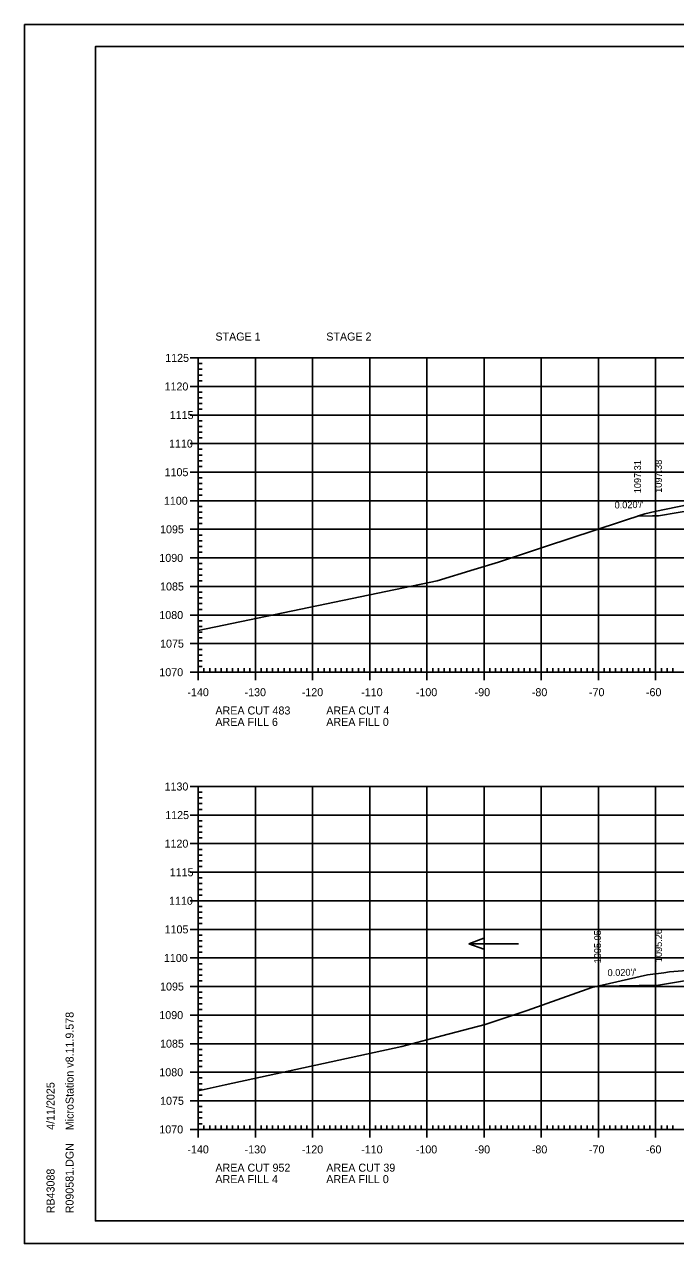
# Model space of a CAD drawing. Extents: x 1322838 to 1324533, y 339903 to 351025.
# Drawn here: x 1323533.3 to 1323647.2, y 349105.2 to 349318.6 of the extents above; entities that cross this region are included whole.
import ezdxf

# ---------------------------------------------------------------- set-up
doc = ezdxf.new("R2010")
doc.units = 0
for name, color, linetype in [('R_Axis', 7, 'Continuous'), ('R_Axis Annot', 7, 'Continuous'), ('R_Border', 7, 'Continuous'), ('R_Exist Surface', 7, 'Continuous'), ('R_Fin Surface', 7, 'Continuous'), ('R_Fin Surface Annot', 7, 'Continuous'), ('R_Grid', 7, 'Continuous'), ('R_No Plot', 7, 'Continuous'), ('R_Water Annot', 7, 'Continuous')]:
    doc.layers.add(name, color=color, linetype=linetype)

msp = doc.modelspace()

# ---------------------------------------------------------------- linework, layer by layer
at = {"layer": 'R_Axis'}
for p, q in [((1323562.32, 349260.22), (1323565.12, 349260.22)), ((1323563.72, 349205.22), (1323563.72, 349260.22)), ((1323563.72, 349259.22), (1323564.42, 349259.22)), ((1323563.72, 349258.22), (1323564.42, 349258.22)), ((1323563.72, 349257.22), (1323564.42, 349257.22)), ((1323562.32, 349255.22), (1323565.12, 349255.22)), ((1323563.72, 349256.22), (1323564.42, 349256.22)), ((1323563.72, 349254.22), (1323564.42, 349254.22)), ((1323563.72, 349253.22), (1323564.42, 349253.22)), ((1323563.72, 349252.22), (1323564.42, 349252.22)), ((1323563.72, 349251.22), (1323564.42, 349251.22)), ((1323562.32, 349250.22), (1323565.12, 349250.22)), ((1323563.72, 349249.22), (1323564.42, 349249.22)), ((1323563.72, 349248.22), (1323564.42, 349248.22)), ((1323563.72, 349247.22), (1323564.42, 349247.22)), ((1323562.32, 349245.22), (1323565.12, 349245.22)), ((1323563.72, 349246.22), (1323564.42, 349246.22)), ((1323563.72, 349244.22), (1323564.42, 349244.22)), ((1323563.72, 349243.22), (1323564.42, 349243.22)), ((1323563.72, 349242.22), (1323564.42, 349242.22)), ((1323562.32, 349240.22), (1323565.12, 349240.22)), ((1323563.72, 349241.22), (1323564.42, 349241.22)), ((1323563.72, 349239.22), (1323564.42, 349239.22)), ((1323563.72, 349238.22), (1323564.42, 349238.22)), ((1323563.72, 349237.22), (1323564.42, 349237.22)), ((1323563.72, 349236.22), (1323564.42, 349236.22)), ((1323562.32, 349235.22), (1323565.12, 349235.22)), ((1323563.72, 349234.22), (1323564.42, 349234.22)), ((1323563.72, 349233.22), (1323564.42, 349233.22)), ((1323563.72, 349232.22), (1323564.42, 349232.22)), ((1323562.32, 349230.22), (1323565.12, 349230.22)), ((1323563.72, 349231.22), (1323564.42, 349231.22)), ((1323563.72, 349229.22), (1323564.42, 349229.22)), ((1323563.72, 349228.22), (1323564.42, 349228.22)), ((1323562.32, 349225.22), (1323565.12, 349225.22)), ((1323563.72, 349227.22), (1323564.42, 349227.22)), ((1323563.72, 349226.22), (1323564.42, 349226.22)), ((1323563.72, 349224.22), (1323564.42, 349224.22)), ((1323563.72, 349223.22), (1323564.42, 349223.22)), ((1323563.72, 349222.22), (1323564.42, 349222.22)), ((1323563.72, 349221.22), (1323564.42, 349221.22)), ((1323562.32, 349220.22), (1323565.12, 349220.22)), ((1323563.72, 349219.22), (1323564.42, 349219.22)), ((1323563.72, 349218.22), (1323564.42, 349218.22)), ((1323563.72, 349217.22), (1323564.42, 349217.22)), ((1323562.32, 349215.22), (1323565.12, 349215.22)), ((1323563.72, 349216.22), (1323564.42, 349216.22)), ((1323563.72, 349214.22), (1323564.42, 349214.22)), ((1323563.72, 349213.22), (1323564.42, 349213.22)), ((1323562.32, 349210.22), (1323565.12, 349210.22)), ((1323563.72, 349212.22), (1323564.42, 349212.22)), ((1323563.72, 349211.22), (1323564.42, 349211.22)), ((1323563.72, 349209.22), (1323564.42, 349209.22)), ((1323563.72, 349208.22), (1323564.42, 349208.22)), ((1323563.72, 349207.22), (1323564.42, 349207.22)), ((1323563.72, 349203.82), (1323563.72, 349206.62)), ((1323563.72, 349206.22), (1323564.42, 349206.22)), ((1323564.72, 349205.22), (1323564.72, 349205.92)), ((1323565.72, 349205.22), (1323565.72, 349205.92)), ((1323566.72, 349205.22), (1323566.72, 349205.92)), ((1323567.72, 349205.22), (1323567.72, 349205.92)), ((1323568.72, 349205.22), (1323568.72, 349205.92)), ((1323569.72, 349205.22), (1323569.72, 349205.92)), ((1323570.72, 349205.22), (1323570.72, 349205.92)), ((1323571.72, 349205.22), (1323571.72, 349205.92)), ((1323572.72, 349205.22), (1323572.72, 349205.92)), ((1323573.72, 349203.82), (1323573.72, 349206.62)), ((1323574.72, 349205.22), (1323574.72, 349205.92)), ((1323575.72, 349205.22), (1323575.72, 349205.92)), ((1323576.72, 349205.22), (1323576.72, 349205.92)), ((1323577.72, 349205.22), (1323577.72, 349205.92)), ((1323578.72, 349205.22), (1323578.72, 349205.92)), ((1323579.72, 349205.22), (1323579.72, 349205.92)), ((1323580.72, 349205.22), (1323580.72, 349205.92)), ((1323581.72, 349205.22), (1323581.72, 349205.92)), ((1323582.72, 349205.22), (1323582.72, 349205.92)), ((1323583.72, 349203.82), (1323583.72, 349206.62)), ((1323584.72, 349205.22), (1323584.72, 349205.92)), ((1323585.72, 349205.22), (1323585.72, 349205.92)), ((1323586.72, 349205.22), (1323586.72, 349205.92)), ((1323587.72, 349205.22), (1323587.72, 349205.92)), ((1323588.72, 349205.22), (1323588.72, 349205.92)), ((1323589.72, 349205.22), (1323589.72, 349205.92)), ((1323590.72, 349205.22), (1323590.72, 349205.92)), ((1323591.72, 349205.22), (1323591.72, 349205.92)), ((1323592.72, 349205.22), (1323592.72, 349205.92)), ((1323593.72, 349203.82), (1323593.72, 349206.62)), ((1323594.72, 349205.22), (1323594.72, 349205.92)), ((1323595.72, 349205.22), (1323595.72, 349205.92)), ((1323596.72, 349205.22), (1323596.72, 349205.92)), ((1323597.72, 349205.22), (1323597.72, 349205.92)), ((1323598.72, 349205.22), (1323598.72, 349205.92)), ((1323599.72, 349205.22), (1323599.72, 349205.92)), ((1323600.72, 349205.22), (1323600.72, 349205.92)), ((1323601.72, 349205.22), (1323601.72, 349205.92)), ((1323602.72, 349205.22), (1323602.72, 349205.92)), ((1323603.72, 349203.82), (1323603.72, 349206.62)), ((1323604.72, 349205.22), (1323604.72, 349205.92)), ((1323605.72, 349205.22), (1323605.72, 349205.92)), ((1323606.72, 349205.22), (1323606.72, 349205.92)), ((1323607.72, 349205.22), (1323607.72, 349205.92)), ((1323608.72, 349205.22), (1323608.72, 349205.92)), ((1323609.72, 349205.22), (1323609.72, 349205.92)), ((1323610.72, 349205.22), (1323610.72, 349205.92)), ((1323611.72, 349205.22), (1323611.72, 349205.92)), ((1323612.72, 349205.22), (1323612.72, 349205.92)), ((1323613.72, 349203.82), (1323613.72, 349206.62)), ((1323614.72, 349205.22), (1323614.72, 349205.92)), ((1323615.72, 349205.22), (1323615.72, 349205.92)), ((1323616.72, 349205.22), (1323616.72, 349205.92)), ((1323617.72, 349205.22), (1323617.72, 349205.92)), ((1323618.72, 349205.22), (1323618.72, 349205.92)), ((1323619.72, 349205.22), (1323619.72, 349205.92)), ((1323620.72, 349205.22), (1323620.72, 349205.92)), ((1323621.72, 349205.22), (1323621.72, 349205.92)), ((1323622.72, 349205.22), (1323622.72, 349205.92)), ((1323623.72, 349203.82), (1323623.72, 349206.62)), ((1323624.72, 349205.22), (1323624.72, 349205.92)), ((1323625.72, 349205.22), (1323625.72, 349205.92)), ((1323626.72, 349205.22), (1323626.72, 349205.92)), ((1323627.72, 349205.22), (1323627.72, 349205.92)), ((1323628.72, 349205.22), (1323628.72, 349205.92)), ((1323629.72, 349205.22), (1323629.72, 349205.92)), ((1323630.72, 349205.22), (1323630.72, 349205.92)), ((1323631.72, 349205.22), (1323631.72, 349205.92)), ((1323632.72, 349205.22), (1323632.72, 349205.92)), ((1323633.72, 349203.82), (1323633.72, 349206.62)), ((1323634.72, 349205.22), (1323634.72, 349205.92)), ((1323635.72, 349205.22), (1323635.72, 349205.92)), ((1323636.72, 349205.22), (1323636.72, 349205.92)), ((1323637.72, 349205.22), (1323637.72, 349205.92)), ((1323638.72, 349205.22), (1323638.72, 349205.92)), ((1323639.72, 349205.22), (1323639.72, 349205.92)), ((1323640.72, 349205.22), (1323640.72, 349205.92)), ((1323641.72, 349205.22), (1323641.72, 349205.92)), ((1323642.72, 349205.22), (1323642.72, 349205.92)), ((1323643.72, 349203.82), (1323643.72, 349206.62)), ((1323644.72, 349205.22), (1323644.72, 349205.92)), ((1323645.72, 349205.22), (1323645.72, 349205.92)), ((1323646.72, 349205.22), (1323646.72, 349205.92)), ((1323562.32, 349205.22), (1323565.12, 349205.22)), ((1323563.72, 349205.22), (1323843.72, 349205.22)), ((1323562.32, 349185.22), (1323565.12, 349185.22)), ((1323563.72, 349125.22), (1323563.72, 349185.22)), ((1323563.72, 349184.22), (1323564.42, 349184.22)), ((1323563.72, 349183.22), (1323564.42, 349183.22)), ((1323563.72, 349182.22), (1323564.42, 349182.22)), ((1323563.72, 349181.22), (1323564.42, 349181.22)), ((1323562.32, 349180.22), (1323565.12, 349180.22)), ((1323563.72, 349179.22), (1323564.42, 349179.22)), ((1323563.72, 349178.22), (1323564.42, 349178.22)), ((1323563.72, 349177.22), (1323564.42, 349177.22)), ((1323563.72, 349176.22), (1323564.42, 349176.22)), ((1323562.32, 349175.22), (1323565.12, 349175.22)), ((1323563.72, 349174.22), (1323564.42, 349174.22)), ((1323563.72, 349173.22), (1323564.42, 349173.22)), ((1323563.72, 349172.22), (1323564.42, 349172.22)), ((1323562.32, 349170.22), (1323565.12, 349170.22)), ((1323563.72, 349171.22), (1323564.42, 349171.22)), ((1323563.72, 349169.22), (1323564.42, 349169.22)), ((1323563.72, 349168.22), (1323564.42, 349168.22)), ((1323563.72, 349167.22), (1323564.42, 349167.22)), ((1323563.72, 349166.22), (1323564.42, 349166.22)), ((1323562.32, 349165.22), (1323565.12, 349165.22)), ((1323563.72, 349164.22), (1323564.42, 349164.22)), ((1323563.72, 349163.22), (1323564.42, 349163.22)), ((1323563.72, 349162.22), (1323564.42, 349162.22)), ((1323563.72, 349161.22), (1323564.42, 349161.22)), ((1323562.32, 349160.22), (1323565.12, 349160.22)), ((1323563.72, 349159.22), (1323564.42, 349159.22)), ((1323563.72, 349158.22), (1323564.42, 349158.22)), ((1323563.72, 349157.22), (1323564.42, 349157.22)), ((1323562.32, 349155.22), (1323565.12, 349155.22)), ((1323563.72, 349156.22), (1323564.42, 349156.22)), ((1323563.72, 349154.22), (1323564.42, 349154.22)), ((1323563.72, 349153.22), (1323564.42, 349153.22)), ((1323563.72, 349152.22), (1323564.42, 349152.22)), ((1323563.72, 349151.22), (1323564.42, 349151.22)), ((1323562.32, 349150.22), (1323565.12, 349150.22)), ((1323563.72, 349149.22), (1323564.42, 349149.22)), ((1323563.72, 349148.22), (1323564.42, 349148.22)), ((1323563.72, 349147.22), (1323564.42, 349147.22)), ((1323563.72, 349146.22), (1323564.42, 349146.22)), ((1323562.32, 349145.22), (1323565.12, 349145.22)), ((1323563.72, 349144.22), (1323564.42, 349144.22)), ((1323563.72, 349143.22), (1323564.42, 349143.22)), ((1323563.72, 349142.22), (1323564.42, 349142.22)), ((1323562.32, 349140.22), (1323565.12, 349140.22)), ((1323563.72, 349141.22), (1323564.42, 349141.22)), ((1323563.72, 349139.22), (1323564.42, 349139.22)), ((1323563.72, 349138.22), (1323564.42, 349138.22)), ((1323563.72, 349137.22), (1323564.42, 349137.22)), ((1323563.72, 349136.22), (1323564.42, 349136.22)), ((1323562.32, 349135.22), (1323565.12, 349135.22)), ((1323563.72, 349134.22), (1323564.42, 349134.22)), ((1323563.72, 349133.22), (1323564.42, 349133.22)), ((1323563.72, 349132.22), (1323564.42, 349132.22)), ((1323562.32, 349130.22), (1323565.12, 349130.22)), ((1323563.72, 349131.22), (1323564.42, 349131.22)), ((1323563.72, 349129.22), (1323564.42, 349129.22)), ((1323563.72, 349128.22), (1323564.42, 349128.22)), ((1323563.72, 349127.22), (1323564.42, 349127.22)), ((1323562.32, 349125.22), (1323565.12, 349125.22)), ((1323563.72, 349123.82), (1323563.72, 349126.62)), ((1323563.72, 349126.22), (1323564.42, 349126.22)), ((1323563.72, 349125.22), (1323843.72, 349125.22)), ((1323564.72, 349125.22), (1323564.72, 349125.92)), ((1323565.72, 349125.22), (1323565.72, 349125.92)), ((1323566.72, 349125.22), (1323566.72, 349125.92)), ((1323567.72, 349125.22), (1323567.72, 349125.92)), ((1323568.72, 349125.22), (1323568.72, 349125.92)), ((1323569.72, 349125.22), (1323569.72, 349125.92)), ((1323570.72, 349125.22), (1323570.72, 349125.92)), ((1323571.72, 349125.22), (1323571.72, 349125.92)), ((1323572.72, 349125.22), (1323572.72, 349125.92)), ((1323573.72, 349123.82), (1323573.72, 349126.62)), ((1323574.72, 349125.22), (1323574.72, 349125.92)), ((1323575.72, 349125.22), (1323575.72, 349125.92)), ((1323576.72, 349125.22), (1323576.72, 349125.92)), ((1323577.72, 349125.22), (1323577.72, 349125.92)), ((1323578.72, 349125.22), (1323578.72, 349125.92)), ((1323579.72, 349125.22), (1323579.72, 349125.92)), ((1323580.72, 349125.22), (1323580.72, 349125.92)), ((1323581.72, 349125.22), (1323581.72, 349125.92)), ((1323582.72, 349125.22), (1323582.72, 349125.92)), ((1323583.72, 349123.82), (1323583.72, 349126.62)), ((1323584.72, 349125.22), (1323584.72, 349125.92)), ((1323585.72, 349125.22), (1323585.72, 349125.92)), ((1323586.72, 349125.22), (1323586.72, 349125.92)), ((1323587.72, 349125.22), (1323587.72, 349125.92)), ((1323588.72, 349125.22), (1323588.72, 349125.92)), ((1323589.72, 349125.22), (1323589.72, 349125.92)), ((1323590.72, 349125.22), (1323590.72, 349125.92)), ((1323591.72, 349125.22), (1323591.72, 349125.92)), ((1323592.72, 349125.22), (1323592.72, 349125.92)), ((1323593.72, 349123.82), (1323593.72, 349126.62)), ((1323594.72, 349125.22), (1323594.72, 349125.92)), ((1323595.72, 349125.22), (1323595.72, 349125.92)), ((1323596.72, 349125.22), (1323596.72, 349125.92)), ((1323597.72, 349125.22), (1323597.72, 349125.92)), ((1323598.72, 349125.22), (1323598.72, 349125.92)), ((1323599.72, 349125.22), (1323599.72, 349125.92)), ((1323600.72, 349125.22), (1323600.72, 349125.92)), ((1323601.72, 349125.22), (1323601.72, 349125.92)), ((1323602.72, 349125.22), (1323602.72, 349125.92)), ((1323603.72, 349123.82), (1323603.72, 349126.62)), ((1323604.72, 349125.22), (1323604.72, 349125.92)), ((1323605.72, 349125.22), (1323605.72, 349125.92)), ((1323606.72, 349125.22), (1323606.72, 349125.92)), ((1323607.72, 349125.22), (1323607.72, 349125.92)), ((1323608.72, 349125.22), (1323608.72, 349125.92)), ((1323609.72, 349125.22), (1323609.72, 349125.92)), ((1323610.72, 349125.22), (1323610.72, 349125.92)), ((1323611.72, 349125.22), (1323611.72, 349125.92)), ((1323612.72, 349125.22), (1323612.72, 349125.92)), ((1323613.72, 349123.82), (1323613.72, 349126.62)), ((1323614.72, 349125.22), (1323614.72, 349125.92)), ((1323615.72, 349125.22), (1323615.72, 349125.92)), ((1323616.72, 349125.22), (1323616.72, 349125.92)), ((1323617.72, 349125.22), (1323617.72, 349125.92)), ((1323618.72, 349125.22), (1323618.72, 349125.92)), ((1323619.72, 349125.22), (1323619.72, 349125.92)), ((1323620.72, 349125.22), (1323620.72, 349125.92)), ((1323621.72, 349125.22), (1323621.72, 349125.92)), ((1323622.72, 349125.22), (1323622.72, 349125.92)), ((1323623.72, 349123.82), (1323623.72, 349126.62)), ((1323624.72, 349125.22), (1323624.72, 349125.92)), ((1323625.72, 349125.22), (1323625.72, 349125.92)), ((1323626.72, 349125.22), (1323626.72, 349125.92)), ((1323627.72, 349125.22), (1323627.72, 349125.92)), ((1323628.72, 349125.22), (1323628.72, 349125.92)), ((1323629.72, 349125.22), (1323629.72, 349125.92)), ((1323630.72, 349125.22), (1323630.72, 349125.92)), ((1323631.72, 349125.22), (1323631.72, 349125.92)), ((1323632.72, 349125.22), (1323632.72, 349125.92)), ((1323633.72, 349123.82), (1323633.72, 349126.62)), ((1323634.72, 349125.22), (1323634.72, 349125.92)), ((1323635.72, 349125.22), (1323635.72, 349125.92)), ((1323636.72, 349125.22), (1323636.72, 349125.92)), ((1323637.72, 349125.22), (1323637.72, 349125.92)), ((1323638.72, 349125.22), (1323638.72, 349125.92)), ((1323639.72, 349125.22), (1323639.72, 349125.92)), ((1323640.72, 349125.22), (1323640.72, 349125.92)), ((1323641.72, 349125.22), (1323641.72, 349125.92)), ((1323642.72, 349125.22), (1323642.72, 349125.92)), ((1323643.72, 349123.82), (1323643.72, 349126.62)), ((1323644.72, 349125.22), (1323644.72, 349125.92)), ((1323645.72, 349125.22), (1323645.72, 349125.92)), ((1323646.72, 349125.22), (1323646.72, 349125.92))]:
    msp.add_line(p, q, dxfattribs=at)
at = {"layer": 'R_Border'}
for p, q in [((1323545.72, 349314.68), (1323861.9, 349314.68)), ((1323545.72, 349109.22), (1323545.72, 349314.68)), ((1323545.72, 349109.22), (1323545.72, 349109.22)), ((1323861.9, 349109.22), (1323545.72, 349109.22))]:
    msp.add_line(p, q, dxfattribs=at)
at = {"layer": 'R_Exist Surface'}
for points in [[(1323563.72, 349212.5), (1323605.53, 349221.22), (1323611.99, 349223.2), (1323616.26, 349224.48), (1323624.46, 349227.24), (1323641.83, 349232.94), (1323643.58, 349233.33), (1323649.5, 349234.56)], [(1323563.72, 349131.97), (1323568.45, 349133.01), (1323599.31, 349139.75), (1323606.35, 349141.58), (1323613.9, 349143.58), (1323621.24, 349146.04), (1323632.54, 349150.04), (1323635.67, 349150.75), (1323642.28, 349152.24), (1323645.17, 349152.64), (1323646.17, 349152.77), (1323649.2, 349153)]]:
    msp.add_lwpolyline(points, dxfattribs=at)
at = {"layer": 'R_Fin Surface'}
for points in [[(1323640.56, 349232.53), (1323640.56, 349232.53), (1323643.15, 349232.58), (1323644.21, 349232.6), (1323647.63, 349233.17)], [(1323633.56, 349150.27), (1323637.38, 349150.35), (1323644.21, 349150.48), (1323644.22, 349150.48), (1323647.72, 349151.07)]]:
    msp.add_lwpolyline(points, dxfattribs=at)
at = {"layer": 'R_Grid'}
for p, q in [((1323563.72, 349260.22), (1323843.72, 349260.22)), ((1323563.72, 349205.22), (1323563.72, 349260.22)), ((1323573.72, 349205.22), (1323573.72, 349260.22)), ((1323583.72, 349205.22), (1323583.72, 349260.22)), ((1323593.72, 349205.22), (1323593.72, 349260.22)), ((1323603.72, 349205.22), (1323603.72, 349260.22)), ((1323613.72, 349205.22), (1323613.72, 349260.22)), ((1323623.72, 349205.22), (1323623.72, 349260.22)), ((1323633.72, 349205.22), (1323633.72, 349260.22)), ((1323643.72, 349205.22), (1323643.72, 349260.22)), ((1323563.72, 349255.22), (1323843.72, 349255.22)), ((1323563.72, 349250.22), (1323843.72, 349250.22)), ((1323563.72, 349245.22), (1323843.72, 349245.22)), ((1323563.72, 349240.22), (1323843.72, 349240.22)), ((1323563.72, 349235.22), (1323843.72, 349235.22)), ((1323563.72, 349230.22), (1323843.72, 349230.22)), ((1323563.72, 349225.22), (1323843.72, 349225.22)), ((1323563.72, 349220.22), (1323843.72, 349220.22)), ((1323563.72, 349215.22), (1323843.72, 349215.22)), ((1323563.72, 349210.22), (1323843.72, 349210.22)), ((1323563.72, 349205.22), (1323843.72, 349205.22)), ((1323563.72, 349185.22), (1323843.72, 349185.22)), ((1323563.72, 349125.22), (1323563.72, 349185.22)), ((1323573.72, 349125.22), (1323573.72, 349185.22)), ((1323583.72, 349125.22), (1323583.72, 349185.22)), ((1323593.72, 349125.22), (1323593.72, 349185.22)), ((1323603.72, 349125.22), (1323603.72, 349185.22)), ((1323613.72, 349125.22), (1323613.72, 349185.22)), ((1323623.72, 349125.22), (1323623.72, 349185.22)), ((1323633.72, 349125.22), (1323633.72, 349185.22)), ((1323643.72, 349125.22), (1323643.72, 349185.22)), ((1323563.72, 349180.22), (1323843.72, 349180.22)), ((1323563.72, 349175.22), (1323843.72, 349175.22)), ((1323563.72, 349170.22), (1323843.72, 349170.22)), ((1323563.72, 349165.22), (1323843.72, 349165.22)), ((1323563.72, 349160.22), (1323843.72, 349160.22)), ((1323563.72, 349155.22), (1323843.72, 349155.22)), ((1323563.72, 349150.22), (1323843.72, 349150.22)), ((1323563.72, 349145.22), (1323843.72, 349145.22)), ((1323563.72, 349140.22), (1323843.72, 349140.22)), ((1323563.72, 349135.22), (1323843.72, 349135.22)), ((1323563.72, 349130.22), (1323843.72, 349130.22)), ((1323563.72, 349125.22), (1323843.72, 349125.22))]:
    msp.add_line(p, q, dxfattribs=at)
at = {"layer": 'R_No Plot'}
for p, q in [((1323533.31, 349318.57), (1323866.65, 349318.57)), ((1323533.31, 349105.24), (1323866.65, 349105.24))]:
    msp.add_line(p, q, dxfattribs=at)
for points in [[(1323533.31, 349318.57), (1323866.65, 349318.57), (1323866.65, 349105.24), (1323533.31, 349105.24)], [(1323779.64, 349314.68), (1323799.26, 349314.68), (1323799.26, 349304.8), (1323815.37, 349304.8), (1323838.57, 349304.8), (1323838.57, 349272.13), (1323861.77, 349272.13), (1323861.9, 349109.22), (1323545.72, 349109.22), (1323545.72, 349314.68)], [(1323640.56, 349232.53), (1323641.83, 349232.94), (1323643.58, 349233.33), (1323649.5, 349234.56), (1323650.47, 349234.68), (1323652.64, 349234.98), (1323661.61, 349235.64), (1323663.16, 349235.76), (1323651.84, 349233.87), (1323651.84, 349233.87), (1323647.63, 349233.17), (1323644.21, 349232.6), (1323643.15, 349232.58), (1323640.56, 349232.53), (1323640.56, 349232.53)], [(1323633.56, 349150.27), (1323635.67, 349150.75), (1323642.28, 349152.24), (1323645.17, 349152.64), (1323646.17, 349152.77), (1323649.2, 349153), (1323658.7, 349153.69), (1323661.22, 349153.83), (1323671.06, 349154.38), (1323673.96, 349154.3), (1323674.45, 349154.29), (1323677.15, 349153.77), (1323672.22, 349153.37), (1323651.84, 349151.75), (1323647.72, 349151.07), (1323644.22, 349150.48), (1323644.21, 349150.48), (1323637.38, 349150.35)]]:
    msp.add_lwpolyline(points, close=True, dxfattribs=at)
at = {"layer": 'R_Water Annot'}
for p, q in [((1323611.02, 349157.71), (1323613.68, 349158.68)), ((1323619.71, 349157.71), (1323611.02, 349157.71)), ((1323611.02, 349157.71), (1323613.68, 349156.74))]:
    msp.add_line(p, q, dxfattribs=at)

# ---------------------------------------------------------------- texts
at = {"layer": 'R_Axis Annot'}
for s, p in [('STAGE 1', (1323566.72, 349263.25)), ('STAGE 2', (1323586.11, 349263.25)), ('1125', (1323557.94, 349259.52)), ('1120', (1323557.82, 349254.52)), ('1115', (1323558.73, 349249.52)), ('1110', (1323558.61, 349244.52)), ('1105', (1323557.83, 349239.52)), ('1100', (1323557.71, 349234.52)), ('1095', (1323557.04, 349229.52)), ('1090', (1323556.91, 349224.52)), ('1085', (1323557.04, 349219.52)), ('1080', (1323556.91, 349214.52)), ('1075', (1323557.04, 349209.52)), ('1070', (1323556.91, 349204.52)), ('-140', (1323561.82, 349201.02)), ('-130', (1323571.82, 349201.02)), ('-120', (1323581.82, 349201.02)), ('-110', (1323592.22, 349201.02)), ('-100', (1323601.77, 349201.02)), ('-90', (1323612.06, 349201.02)), ('-80', (1323622.06, 349201.02)), ('-70', (1323632.06, 349201.02)), ('-60', (1323642.02, 349201.02)), ('AREA CUT 483', (1323566.72, 349197.82)), ('AREA CUT 4', (1323586.11, 349197.82)), ('AREA FILL 6', (1323566.72, 349195.82)), ('AREA FILL 0', (1323586.11, 349195.82)), ('1130', (1323557.82, 349184.52)), ('1125', (1323557.94, 349179.52)), ('1120', (1323557.82, 349174.52)), ('1115', (1323558.73, 349169.52)), ('1110', (1323558.61, 349164.52)), ('1105', (1323557.83, 349159.52)), ('1100', (1323557.71, 349154.52)), ('1095', (1323557.04, 349149.52)), ('1090', (1323556.91, 349144.52)), ('1085', (1323557.04, 349139.52)), ('1080', (1323556.91, 349134.52)), ('1075', (1323557.04, 349129.52)), ('1070', (1323556.91, 349124.52)), ('-140', (1323561.82, 349121.02)), ('-130', (1323571.82, 349121.02)), ('-120', (1323581.82, 349121.02)), ('-110', (1323592.22, 349121.02)), ('-100', (1323601.77, 349121.02)), ('-90', (1323612.06, 349121.02)), ('-80', (1323622.06, 349121.02)), ('-70', (1323632.06, 349121.02)), ('-60', (1323642.02, 349121.02)), ('AREA CUT 952', (1323566.72, 349117.82)), ('AREA CUT 39', (1323586.11, 349117.82)), ('AREA FILL 4', (1323566.72, 349115.82)), ('AREA FILL 0', (1323586.11, 349115.82))]:
    msp.add_text(s, height=1.4, dxfattribs=at).set_placement(p)
at = {"layer": 'R_Border'}
for s, p in [('MicroStation v8.11.9.578', (1323541.91, 349125.08)), ('4/11/2025', (1323538.58, 349125.15)), ('R090581.DGN', (1323541.91, 349110.54)), ('RB43088', (1323538.58, 349110.54))]:
    msp.add_text(s, height=1.4, rotation=90, dxfattribs=at).set_placement(p)
at = {"layer": 'R_Fin Surface Annot'}
for s, rotation, p in [('1097.31', 90, (1323641.16, 349236.53)), ('1097.38', 90, (1323644.81, 349236.6)), ("0.020'/'", 1.1602, (1323636.55, 349233.86)), ('1095.05', 90, (1323634.16, 349154.27)), ('1095.26', 90, (1323644.82, 349154.48)), ("0.020'/'", 1.1451, (1323635.32, 349152.04))]:
    msp.add_text(s, height=1.2, rotation=rotation, dxfattribs=at).set_placement(p)

doc.saveas('drawing.dxf')
